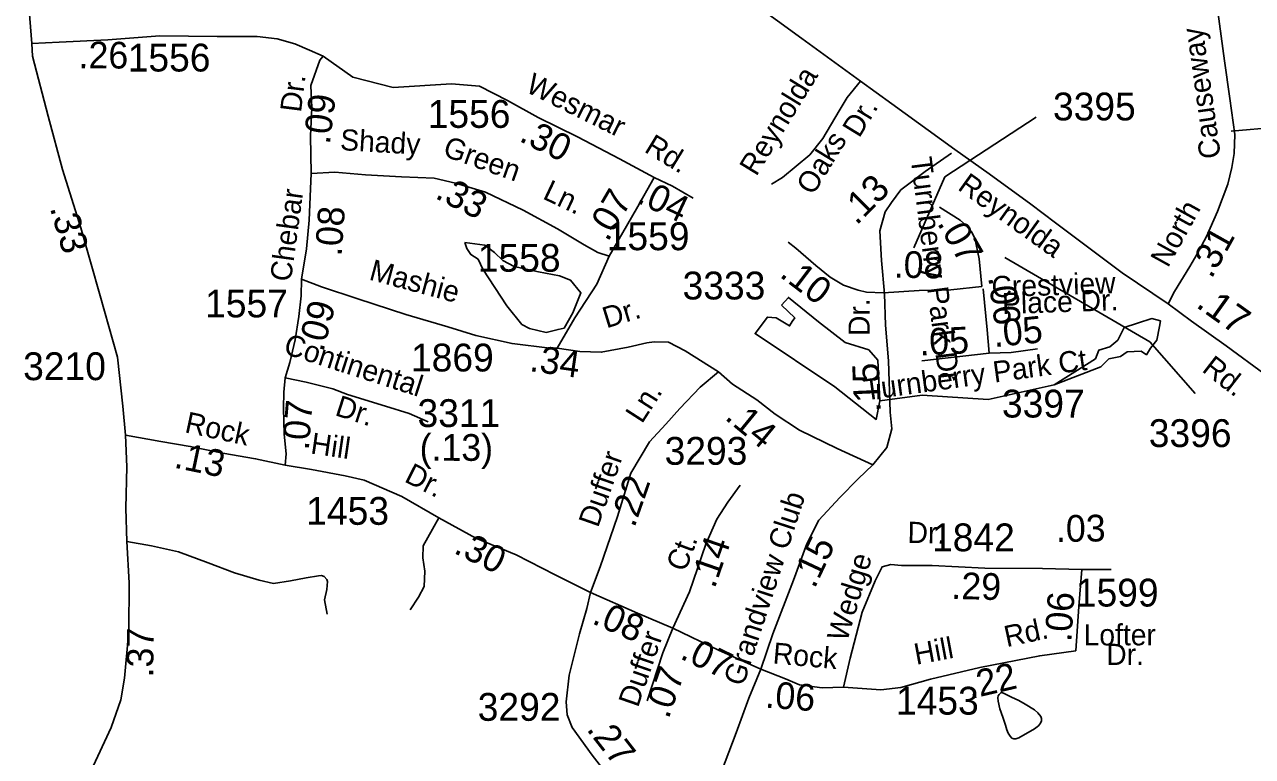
# Model space of a CAD drawing. Extents: x 1547597 to 1699558, y 810033 to 920809.
# Drawn here: x 1597685 to 1603201, y 882486 to 885773 of the extents above; entities that cross this region are included whole.
import ezdxf

# ---------------------------------------------------------------- set-up
doc = ezdxf.new("R2010")
doc.units = 0
for name, color, linetype in [('Exist Hydrographic Misc Water Feature', 7, 'Continuous'), ('Exist Road Non-System Type 51', 7, 'Continuous'), ('Exist Road Non-System Type 51 Label', 7, 'Continuous'), ('Exist Road Primary NC Attributed', 7, 'Continuous'), ('Exist Road Primary NC Label', 7, 'Continuous'), ('Exist Road Primary NC Service Mileage Hundredths English Label', 7, 'Continuous'), ('Exist Road Secondary Mileage Hundredths English Label', 7, 'Continuous'), ('Exist Road Secondary Type 51 Attributed', 7, 'Continuous'), ('Exist Road Secondary Type 51 Label', 7, 'Continuous'), ('Exist Road Secondary Type 51 Number Label', 7, 'Continuous')]:
    doc.layers.add(name, color=color, linetype=linetype)

msp = doc.modelspace()

# ---------------------------------------------------------------- linework, layer by layer
at = {"layer": 'Exist Hydrographic Misc Water Feature'}
for points in [[(1599662.7, 884793.5), (1599752.1, 884782), (1599796.8, 884748.7), (1599834.2, 884712.3), (1599884.2, 884686.3), (1599994.4, 884662.3), (1600088, 884644.7), (1600137.9, 884624.9), (1600184.7, 884567.6), (1600148.3, 884478.1), (1600108.8, 884408.4), (1600081.7, 884403.2), (1600028.7, 884389.7), (1599952.8, 884407.4), (1599919.5, 884426.1), (1599850.9, 884509.4), (1599743.8, 884674.8), (1599723, 884718.5), (1599689.7, 884739.4), (1599672, 884767.5), (1599662.7, 884793.5)], [(1601085.1, 884513), (1601144.9, 884456), (1601133.5, 884438.9), (1601122.2, 884419), (1601062.3, 884456), (1601022.5, 884458.9), (1600967.1, 884384.5), (1601325.3, 884145.5), (1601511, 883999.4), (1601527.2, 884082), (1601517.7, 884265), (1601477.9, 884311.5), (1601371.7, 884344.7), (1601252.3, 884437.6), (1601116.5, 884547.2), (1601085.1, 884513)], [(1602496.8, 884270.6), (1602511.6, 884310.7), (1602560.1, 884325.5), (1602596, 884355.1), (1602625.5, 884412.1), (1602684.6, 884431.1), (1602750, 884452.2), (1602788, 884441.7), (1602783.8, 884416.3)], [(1602311.1, 884154.4), (1602520, 884234.7), (1602555.9, 884270.6), (1602608.6, 884281.1), (1602638.2, 884302.3), (1602701.5, 884306.5), (1602724.7, 884289.6), (1602743.7, 884319.2), (1602771.2, 884355.1), (1602783.8, 884416.3)], [(1601527.2, 884082), (1601718, 884107.9), (1602013.5, 884088.9), (1602311.1, 884154.4), (1602496.8, 884270.6)], [(1602086.4, 882768.8), (1602118.3, 882752), (1602151.4, 882737), (1602181, 882720.6), (1602222.6, 882695.4), (1602237.7, 882681.4), (1602250.8, 882665.2), (1602253.5, 882656.2), (1602253.3, 882645.3), (1602249.3, 882634.3), (1602239.8, 882622.7), (1602222.7, 882609.6), (1602151.8, 882568.6), (1602138, 882564.1), (1602129.8, 882564.6), (1602120.4, 882568.2), (1602113.5, 882576.1), (1602103.4, 882590.3), (1602097.4, 882605.3), (1602091.3, 882626.1), (1602080.4, 882662.3), (1602067.1, 882700.1), (1602059.7, 882733.8), (1602058, 882749.5), (1602059.2, 882757.4), (1602062.8, 882764), (1602070.8, 882771.4), (1602075.8, 882772.5), (1602086.4, 882768.8)]]:
    msp.add_lwpolyline(points, dxfattribs=at)
at = {"layer": 'Exist Road Non-System Type 51'}
for points in [[(1601041.3, 885055.5), (1601089.5, 885085.1), (1601213.2, 885187.7), (1601271.8, 885261.1), (1601344.3, 885385.3), (1601381.3, 885445.2), (1601440.1, 885517.9)], [(1603105.4, 885293.9), (1603310.9, 885312.2), (1603607.8, 885360.6), (1603962.7, 885427), (1604144.9, 885453.5), (1604228.8, 885464.8), (1604257.5, 885468.4), (1604276.2, 885461.6), (1604294.5, 885430.2), (1604329.9, 885357.9), (1604373.5, 885317.6)], [(1600078.3, 884319.3), (1600157.8, 884456), (1600255.7, 884607), (1600310.7, 884732.7)], [(1599418.1, 883143.9), (1599454.5, 883201.6), (1599480.9, 883249.2), (1599483.5, 883317.2), (1599474.1, 883377.3), (1599476.4, 883431.2), (1599517.2, 883506.9), (1599545.5, 883557.7)], [(1598144.3, 883451.3), (1598255.1, 883431.4), (1598376.8, 883404.4), (1598510.5, 883355.4), (1598628.1, 883310.4), (1598739.7, 883277.5), (1598803.4, 883263), (1598879.5, 883274.3), (1598949.6, 883287.7), (1599005.6, 883297.1), (1599018.8, 883297.5), (1599031.5, 883293), (1599042.9, 883280.8), (1599045.5, 883270.9), (1599043.2, 883234.9), (1599032.8, 883189.1), (1599044.1, 883125)]]:
    msp.add_lwpolyline(points, dxfattribs=at)
at = {"layer": 'Exist Road Primary NC Attributed'}
for points in [[(1598107.1, 887944.4), (1598272, 887822.6), (1598534, 887633.8), (1598769.3, 887464.2), (1599034.8, 887269.9), (1599291.3, 887082.4), (1599543.7, 886898.4), (1599828.3, 886693.8), (1599960.4, 886597.4), (1600141, 886465.4), (1600384.5, 886288.9), (1600567.2, 886157.5), (1600790.2, 885992.6), (1600958.5, 885868.8), (1601176.7, 885710.1), (1601440.1, 885517.9), (1601581, 885416.6), (1601863.6, 885212.1), (1602018.2, 885102.6), (1602206.3, 884966.5), (1602317.1, 884882.3), (1602615.9, 884657.4), (1602822, 884519.1)], [(1602822, 884519.1), (1602928.1, 884440.8), (1603084, 884329.6), (1603259.2, 884201.6), (1603528.7, 884002.6), (1603708.6, 883869.8), (1603890.6, 883736.4), (1604160.1, 883541.5), (1604377, 883381.4), (1604565.5, 883243.6), (1604812.1, 883066), (1604969.4, 882953.1), (1605079.6, 882873.8), (1605412.7, 882629.5)]]:
    msp.add_lwpolyline(points, dxfattribs=at)
at = {"layer": 'Exist Road Secondary Type 51 Attributed'}
msp.add_line((1602434.9, 883325.4), (1602566.9, 883325.4), dxfattribs=at)
for points in [[(1598107.1, 887944.4), (1598058.5, 887804.8), (1598031.8, 887720), (1597973.2, 887523.2), (1597904, 887387.9), (1597832.4, 887174.5), (1597803.5, 887062.8), (1597790.3, 886925), (1597768.3, 886665.3), (1597746.1, 886393.5), (1597725.7, 886105.8), (1597705.6, 885838), (1597718.4, 885687.9)], [(1602822, 884519.1), (1602850.7, 884573.1), (1602919.8, 884686.7), (1602951.3, 884740), (1602994.4, 884821.4), (1603043.7, 884933.6), (1603090.2, 885056.1), (1603109.3, 885130.7), (1603119.6, 885192.9), (1603121.6, 885279.1), (1603099.3, 885441), (1603076.3, 885610.5), (1603038.2, 885888.5), (1603014.4, 886078.7)], [(1597718.4, 885687.9), (1597840.7, 885694), (1598058.8, 885704.2), (1598293.2, 885722.5), (1598550, 885718.5), (1598730.1, 885719.5), (1598820, 885708.8), (1598898.5, 885686.5), (1598964.4, 885658), (1599026, 885631)], [(1597718.4, 885687.9), (1597720, 885630), (1597791.8, 885361.4), (1597855.8, 885121), (1597937.5, 884860.3), (1598025.2, 884553.8), (1598102.8, 884279.2), (1598126, 884059.3), (1598138.2, 883928.7)], [(1599026, 885631), (1599011.9, 885613.1), (1598970.9, 885498.3), (1598975, 885398.4), (1598970.2, 885272.8), (1598972.4, 885103.8)], [(1599026, 885631), (1599159.6, 885536.3), (1599341.2, 885489.7)], [(1599341.2, 885489.7), (1599602.6, 885506.6), (1599728.5, 885496.5), (1599854.9, 885431.2), (1599992, 885355.6), (1600169.1, 885268.2), (1600357.3, 885168.9), (1600514.2, 885085.3)], [(1601849, 885195.4), (1601730.4, 885112), (1601621.4, 885030.2), (1601579.3, 884973.2), (1601550.8, 884931.7), (1601527.4, 884846.1), (1601535.2, 884713.7), (1601548.2, 884563.2)], [(1598972.4, 885103.8), (1598970.3, 885034.4), (1598963.5, 884894.3), (1598951.6, 884765.1), (1598929.8, 884629.2)], [(1598972.4, 885103.8), (1599078.4, 885109.9), (1599217, 885097.6), (1599378, 885089.5), (1599524.8, 885083.4), (1599620.6, 885060.9), (1599755.1, 885020.1), (1599925.7, 884938.5), (1600078.6, 884854.9), (1600198.6, 884783.7), (1600260, 884748.8), (1600310.7, 884732.7)], [(1600514.2, 885085.3), (1600434.7, 884944.5), (1600310.7, 884732.7)], [(1600514.2, 885085.3), (1600595.8, 885046.5), (1600688.7, 884993.1)], [(1601985.7, 884596), (1601973.8, 884719.9), (1601954.5, 884812.7), (1601938.9, 884841), (1601916.9, 884868.1), (1601888, 884894.2), (1601796.1, 884952.5)], [(1601543.9, 884567.6), (1601468.2, 884570.5), (1601429.4, 884579.8), (1601364.1, 884602.2), (1601304.4, 884638.5), (1601240.5, 884690.2), (1601149.7, 884768.2), (1601115.1, 884795.3)], [(1598929.8, 884629.2), (1598927.7, 884553.7), (1598916.8, 884461.8), (1598901.3, 884356.2), (1598876.8, 884254.2), (1598855.2, 884185.9)], [(1600802.3, 884212.6), (1600653.1, 884307.1), (1600577.7, 884345.9), (1600513.9, 884347.3), (1600480.8, 884343.8), (1600396.3, 884323.4), (1600276, 884301), (1600180.2, 884304.1), (1600078.3, 884319.3), (1600044.7, 884319.1), (1599875.6, 884339.5), (1599712.5, 884376.2), (1599586.1, 884415), (1599398.6, 884470.1), (1599182.5, 884541.5), (1599019.4, 884594.5), (1598929.8, 884629.2)], [(1601543.9, 884567.6), (1601704.8, 884578.6), (1601846.7, 884580.7), (1601985.7, 884596)], [(1601548.2, 884563.2), (1601553.4, 884423.1), (1601566.3, 884262.2), (1601574.1, 884031.3), (1601581.4, 883957.3), (1601558.2, 883873.8), (1601495.6, 883794.9)], [(1602018, 884297.2), (1602010, 884401.8), (1601990.9, 884585.5)], [(1602235.9, 884316.2), (1602118, 884299.7), (1602018, 884297.2)], [(1602018, 884297.2), (1601716.7, 884263.1)], [(1600802.3, 884212.6), (1600720.2, 884144.8), (1600628.8, 884047.9), (1600566.2, 883978.6), (1600492.5, 883898.9), (1600409.4, 883757.8), (1600349, 883563.6), (1600270.2, 883337.6), (1600227.5, 883221.2)], [(1601495.6, 883794.9), (1601335.6, 883869.1), (1601166.3, 883950.4), (1601057.3, 884022.3), (1600975.5, 884087.3), (1600866.1, 884158.2), (1600802.3, 884212.6)], [(1598855.2, 884185.9), (1598850.3, 884121.6), (1598848.3, 884050.2), (1598851.6, 883932.8), (1598859.8, 883845.1), (1598855.7, 883794.1)], [(1598855.2, 884185.9), (1598950.2, 884166.5), (1599070.5, 884135.9), (1599135.7, 884111.4), (1599306.9, 884058.4), (1599412.9, 884025.7), (1599498.5, 883989)], [(1598138.2, 883928.7), (1598144.3, 883785.9), (1598140.2, 883600.3), (1598144.3, 883451.3), (1598154.5, 883265), (1598152.9, 883049.1), (1598134.2, 882837.2), (1598117.9, 882739.3), (1598074.4, 882616.2), (1597985, 882423.1), (1597918.8, 882287), (1597816.2, 882086.1)], [(1598138.2, 883928.7), (1598297.2, 883900.2), (1598429.7, 883877.7), (1598576.4, 883847.1), (1598723.2, 883822.6), (1598855.7, 883794.1)], [(1598855.7, 883794.1), (1598974.8, 883773.9), (1599125.6, 883745.4), (1599211.2, 883727), (1599380.4, 883653.6), (1599545.5, 883557.7), (1599712.3, 883465.8), (1599893.2, 883390.9), (1600068.5, 883300.8), (1600227.5, 883221.2)], [(1601495.6, 883794.9), (1601430.7, 883732.2), (1601347.7, 883649), (1601253.9, 883547), (1601199.1, 883440), (1601138.9, 883276.9), (1601046.9, 883036.9), (1600992.2, 882877.2)], [(1600899.6, 883704.4), (1600844, 883627.8), (1600795.3, 883551.2), (1600745.9, 883438.7), (1600672.1, 883225.5), (1600597.9, 883061.2)], [(1601363.8, 882796.1), (1601393.7, 882926.8), (1601448.6, 883134.1), (1601506.4, 883273.7), (1601537.6, 883337), (1601577, 883347.2), (1601625, 883342.9), (1601762.9, 883342.9), (1601999.8, 883331.2), (1602258.1, 883329.3), (1602434.9, 883325.4)], [(1602434.9, 883325.4), (1602421.5, 883158.5), (1602407.7, 882960.3)], [(1600227.5, 883221.2), (1600210.5, 883150.1), (1600178.5, 883036.6), (1600131.6, 882850.8), (1600118.3, 882730.2), (1600122, 882672.1), (1600145.4, 882616), (1600234.4, 882491.3), (1600355.1, 882336.4), (1600555.3, 882122.8), (1600663.1, 882009.6)], [(1600227.5, 883221.2), (1600438.9, 883128.6), (1600597.9, 883061.2)], [(1600597.9, 883061.2), (1600553, 882951.1), (1600481.7, 882734.8)], [(1600597.9, 883061.2), (1600802.6, 882962.5), (1600992.2, 882877.2)], [(1601363.8, 882796.1), (1601531.1, 882784.5), (1601622.4, 882794.8), (1601755, 882832.7), (1601977.2, 882884.4), (1602245.8, 882937.9), (1602407.7, 882960.3)], [(1600992.2, 882877.2), (1600938.9, 882747.2), (1600882, 882591.9), (1600815.3, 882418.3), (1600716.5, 882164.5), (1600663.1, 882009.6)], [(1600992.2, 882877.2), (1601102.9, 882834.6), (1601166.5, 882807.9), (1601268, 882794.1), (1601363.8, 882796.1)]]:
    msp.add_lwpolyline(points, dxfattribs=at)
at = {"layer": 'Exist Road Secondary Type 51 Number Label'}
for points in [[(1601680, 884769.3), (1601818.7, 885088.3), (1602230.1, 885356.5)], [(1602089.1, 884726.6), (1602741, 884347.5), (1602944.4, 884116.3)]]:
    msp.add_lwpolyline(points, dxfattribs=at)

# ---------------------------------------------------------------- texts
at = {"layer": 'Exist Road Non-System Type 51 Label'}
for s, p in [('Reynolda', (1600972.2, 885087.6)), ('Dr.', (1601434.6, 885259.9)), ('Oaks', (1601227.3, 885001.9))]:
    msp.add_text(s, height=95, rotation=58.5004, dxfattribs=at).set_placement(p)
at = {"layer": 'Exist Road Primary NC Label'}
for s, rotation, p in [('Reynolda', 324.3754, (1601872.5, 885034.5)), ('Rd.', 322.2055, (1602969.9, 884217.6))]:
    msp.add_text(s, height=95, rotation=rotation, dxfattribs=at).set_placement(p)
at = {"layer": 'Exist Road Primary NC Service Mileage Hundredths English Label'}
msp.add_text('.17', height=125, rotation=324.5058, dxfattribs=at).set_placement((1602942.9, 884507))
at = {"layer": 'Exist Road Secondary Mileage Hundredths English Label'}
for s, rotation, p in [('.26', 359.516, (1597927.3, 885576.7)), ('.09', 82.8623, (1599056, 885231.5)), ('.30', 333.7243, (1599902, 885251.5)), ('.13', 45.2897, (1601422.3, 884868)), ('.33', 333.1757, (1599524.3, 884995.2)), ('.07', 59.6524, (1600305.1, 884793.2)), ('.04', 334.7088, (1600430.1, 884975.5)), ('.33', 285.9521, (1597798.3, 884949.5)), ('.08', 85.8632, (1599108.8, 884729.8)), ('.07', 299.5903, (1601782.9, 884880.9)), ('.31', 60.8742, (1603017.2, 884627.3)), ('.08', 359.0791, (1601589.2, 884635.9)), ('.10', 322.8034, (1601072.6, 884643)), ('.06', 277.7811, (1602013.8, 884638)), ('.09', 75.24, (1599026.5, 884298.3)), ('.05', 5.8512, (1602041.6, 884323.6)), ('.05', 2.6312, (1601707.4, 884286.4)), ('.34', 351.9287, (1599950.2, 884216.8)), ('.15', 92.4309, (1601532.2, 884032.7)), ('.07', 85.3471, (1598961.7, 883858.5)), ('.14', 320.651, (1600826.4, 884002.6)), ('(.13)', 359.9717, (1599459.8, 883813.3)), ('.13', 348.2221, (1598352.6, 883783.4)), ('.22', 70.7283, (1600424.7, 883509.8)), ('.03', 0.6719, (1602319.2, 883448.9)), ('.30', 333.5077, (1599608.4, 883401.7)), ('.14', 70.9154, (1600785.1, 883236)), ('.15', 64.8314, (1601234.1, 883235.5)), ('.29', 358.5494, (1601847.7, 883193.3)), ('.06', 86.0241, (1602387.2, 882998.1)), ('.08', 336.3311, (1600229.4, 883084.7)), ('.37', 89.5177, (1598263.2, 882840.2)), ('.07', 334.4013, (1600625.3, 882927.3)), ('.07', 70.6507, (1600577.9, 882650.4)), ('.22', 13.1029, (1601933.2, 882742.5)), ('.06', 355.6555, (1601010, 882705.1)), ('.27', 307.9246, (1600206.6, 882606.9))]:
    msp.add_text(s, height=120, rotation=rotation, dxfattribs=at).set_placement(p)
at = {"layer": 'Exist Road Secondary Type 51 Label'}
for s, rotation, p in [('Causeway', 97.9942, (1603060.1, 885176.8)), ('Dr.', 82.8623, (1598927, 885375.5)), ('Wesmar', 333.7243, (1599930.6, 885473.4)), ('Shady', 356.6171, (1599101, 885209.1)), ('Green', 340.4017, (1599559.1, 885184.8)), ('Rd.', 328.6042, (1600464.5, 885203.7)), ('Turnberry Park Dr', 277.2557, (1601665.4, 885172)), ('Chebar', 82.1655, (1598881.2, 884614.6)), ('Ln.', 334.6669, (1600008, 884992.6)), ('North', 61.0417, (1602821.5, 884676.9)), ('Mashie', 344.9889, (1599228.5, 884627.9)), ('Crestview', 1.9406, (1602030.5, 884547.5)), ('Place Dr.', 1.9406, (1602077.9, 884472)), ('Dr.', 17.1375, (1600299.1, 884407.8)), ('Dr.', 90.133, (1601481.8, 884374)), ('Continental', 342.1879, (1598843.2, 884296.7)), ('Turnberry Park Ct', 7.8504, (1601461.7, 884084.3)), ('Dr.', 342.1879, (1599074.9, 884019.1)), ('Ln.', 57.3193, (1600458.7, 883976.5)), ('Rock', 347.8552, (1598400.5, 883942)), ('Hill', 351.731, (1598966.6, 883846.5)), ('Duffer', 70.7283, (1600261.1, 883509.6)), ('Dr.', 333.2262, (1599386.7, 883721.9)), ('Grandview Club', 71.9652, (1600913.8, 882796.7)), ('Dr.', 358.7608, (1601651.1, 883445)), ('Ct.', 69.4606, (1600653.6, 883310.5)), ('Wedge', 73.5655, (1601379.6, 882996)), ('Rd.', 12.2074, (1602097.3, 882976)), ('Duffer', 70.9154, (1600440.4, 882702)), ('Rock', 354.9237, (1601043.9, 882903.2)), ('Hill', 10.5453, (1601690.7, 882896.9))]:
    msp.add_text(s, height=95, rotation=rotation, dxfattribs=at).set_placement(p)
for s, p in [('Lofter', (1602442.8, 882984.5)), ('Dr.', (1602544.4, 882896.4))]:
    msp.add_text(s, height=95, dxfattribs=at).set_placement(p)
at = {"layer": 'Exist Road Secondary Type 51 Number Label'}
for s, p in [('1556', (1598148.4, 885561.8)), ('1556', (1599496.2, 885308.7)), ('3395', (1602305.1, 885342.2)), ('1559', (1600300.5, 884759.3)), ('1558', (1599721.3, 884662.5)), ('3333', (1600641.1, 884538)), ('1557', (1598496.2, 884457.4)), ('1869', (1599421, 884214.6)), ('3210', (1597678.7, 884175.6)), ('3397', (1602075.9, 884007.7)), ('3311', (1599450.4, 883965)), ('3396', (1602735.6, 883875.1)), ('3293', (1600560.5, 883795.5)), ('1453', (1598950.5, 883525.9)), ('1842', (1601762, 883406.9)), ('1599', (1602407.9, 883158.8)), ('3292', (1599720.8, 882645.6)), ('1453', (1601599.9, 882673.4))]:
    msp.add_text(s, height=125, dxfattribs=at).set_placement(p)

doc.saveas('drawing.dxf')
